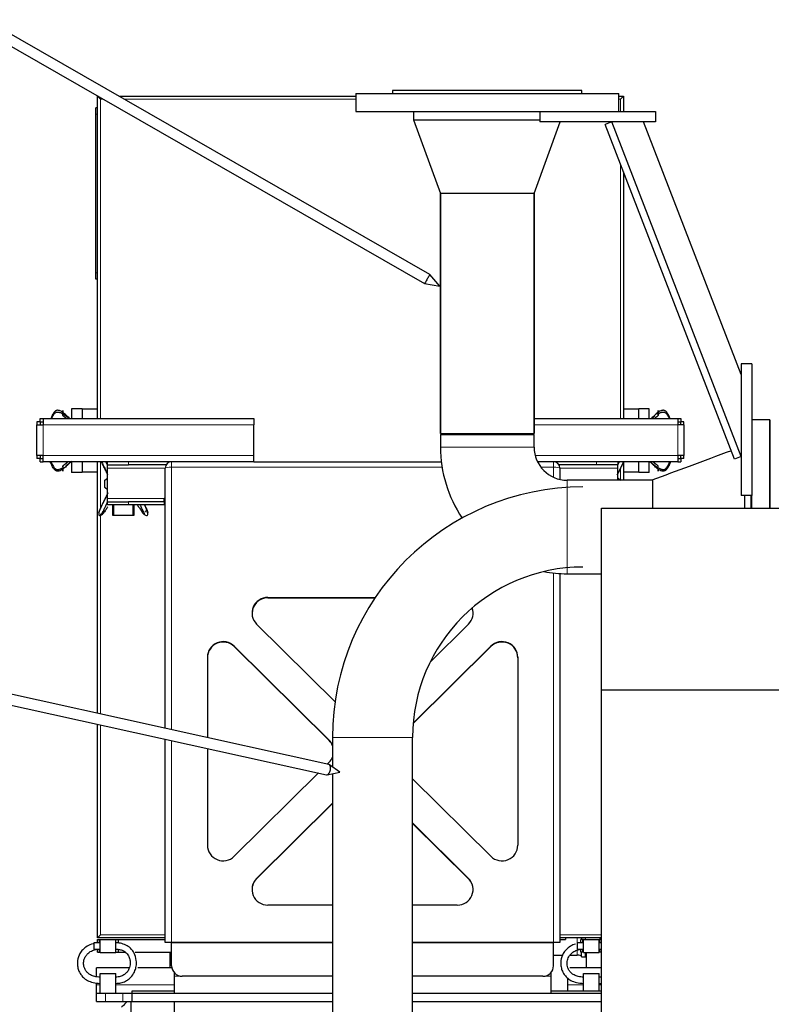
# Model space of a CAD drawing. Header units: inches. Extents: x 0 to 20790, y -12 to 14700.
# Tile 345 of 358: x 13840 to 14554, y 11359 to 12295. Entities that reach past the tile are written whole.
import ezdxf

# ---------------------------------------------------------------- set-up
doc = ezdxf.new("R2010")
doc.units = ezdxf.units.IN
doc.layers.add('1', color=7, linetype='Continuous', true_color=0xffffff)
doc.layers.add('254', color=7, linetype='Continuous', true_color=0xffffff)

msp = doc.modelspace()

# ---------------------------------------------------------------- linework, layer by layer
at = {"layer": '1', "color": 2, "linetype": 'Continuous', "lineweight": 25}
for p, q in [((13913.744, 12222.254), (13914.205, 12222.254)), ((13916.544, 12219.454), (13913.744, 12222.254)), ((13913.744, 12209.538), (13913.744, 12222.254)), ((13934.306, 12222.254), (14159.244, 12222.254)), ((14159.244, 12224.754), (14409.244, 12224.754)), ((14159.244, 12224.754), (14159.244, 12207.754)), ((14374.244, 12227.754), (14194.244, 12227.754)), ((14194.244, 12227.754), (14194.244, 12224.754)), ((14374.244, 12224.754), (14374.244, 12227.754)), ((14409.244, 12207.754), (14409.244, 12224.754)), ((14409.244, 12222.254), (14413.744, 12222.254)), ((14410.944, 12219.454), (14413.744, 12222.254)), ((14413.744, 12222.254), (14413.744, 12207.754)), ((13912.244, 12205.254), (13912.244, 12211.254)), ((13913.744, 12211.254), (13912.244, 12211.254)), ((13912.244, 12054.254), (13912.244, 12205.254)), ((13913.744, 12205.254), (13913.744, 12209.538)), ((13913.744, 12054.254), (13913.744, 12205.254)), ((14159.244, 12207.754), (14359.247, 12207.754)), ((14214.244, 12207.754), (14214.244, 12199.754)), ((14334.244, 12207.754), (14334.244, 12197.754)), ((14359.245, 12207.754), (14444.244, 12207.754)), ((14444.244, 12207.754), (14444.244, 12197.754)), ((14214.244, 12199.754), (14334.244, 12199.754)), ((14214.244, 12199.754), (14334.244, 12199.754)), ((14214.244, 12199.754), (14239.722, 12129.754)), ((14328.766, 12129.754), (14353.516, 12197.753)), ((14444.244, 12197.754), (14334.244, 12197.754)), ((14402.714, 12197.754), (14396.387, 12195.305)), ((14519.417, 11877.363), (14396.387, 12195.305)), ((14525.744, 11879.811), (14402.714, 12197.754)), ((14525.743, 11957.755), (14432.875, 12197.752)), ((14413.744, 12150.441), (14413.744, 11915.754)), ((14284.244, 12129.754), (14239.722, 12129.754)), ((14239.794, 12129.754), (14239.794, 11901.754)), ((14239.794, 11901.754), (14239.794, 12129.754)), ((14328.766, 12129.754), (14284.244, 12129.754)), ((14328.694, 11901.754), (14328.694, 12129.754)), ((14328.694, 12129.754), (14328.694, 11901.754)), ((13912.244, 12048.254), (13912.244, 12054.254)), ((13913.744, 12049.969), (13913.744, 12054.254)), ((13913.744, 12048.254), (13912.244, 12048.254)), ((13913.744, 11915.746), (13913.744, 12049.969)), ((14535.744, 11967.754), (14525.744, 11967.754)), ((14525.744, 11967.754), (14525.744, 11842.754)), ((14535.744, 11967.754), (14535.744, 11842.754)), ((13889.244, 11924.954), (13889.244, 11915.754)), ((13899.244, 11924.954), (13889.244, 11924.954)), ((13899.244, 11924.954), (13899.244, 11924.754)), ((13899.244, 11924.754), (13899.244, 11915.754)), ((13913.744, 11924.754), (13899.244, 11924.754)), ((14428.244, 11924.754), (14413.744, 11924.754)), ((14428.244, 11924.754), (14428.244, 11924.954)), ((14438.244, 11924.954), (14428.244, 11924.954)), ((14428.244, 11915.754), (14428.244, 11924.754)), ((14438.244, 11915.754), (14438.244, 11924.954)), ((13859.246, 11912.754), (13859.246, 11915.754)), ((13859.246, 11915.754), (13862.244, 11915.754)), ((13862.244, 11915.754), (13862.244, 11909.754)), ((13862.244, 11915.754), (14062.244, 11915.754)), ((14062.244, 11915.754), (14062.244, 11909.754)), ((14328.694, 11915.754), (14465.244, 11915.754)), ((14465.244, 11915.754), (14468.242, 11915.754)), ((14465.244, 11915.754), (14465.244, 11909.754)), ((14468.242, 11915.754), (14468.242, 11912.754)), ((14552.744, 11914.754), (14535.744, 11914.754)), ((14552.744, 11914.754), (14535.744, 11914.754)), ((14552.744, 11830.783), (14552.744, 11914.754)), ((14552.744, 11914.754), (14552.744, 11830.774)), ((13856.244, 11912.752), (13856.244, 11909.754)), ((13856.244, 11909.754), (13862.244, 11909.754)), ((13856.244, 11880.754), (13856.244, 11909.754)), ((13859.294, 11912.752), (13859.294, 11909.754)), ((14062.244, 11880.754), (14062.244, 11909.754)), ((14471.244, 11909.754), (14465.244, 11909.754)), ((14468.194, 11909.754), (14468.194, 11912.752)), ((14471.244, 11909.754), (14471.244, 11912.752)), ((14471.244, 11909.754), (14471.244, 11880.754)), ((14239.794, 11901.754), (14328.694, 11901.754)), ((14239.794, 11900.754), (14284.244, 11900.754)), ((14239.794, 11900.754), (14239.794, 11888.754)), ((14265.244, 11901.753), (14265.244, 11900.753)), ((14284.244, 11900.754), (14328.694, 11900.754)), ((14328.694, 11888.754), (14328.694, 11900.754)), ((13856.244, 11880.754), (13856.244, 11877.756)), ((13862.244, 11880.754), (13856.244, 11880.754)), ((13859.246, 11874.754), (13859.246, 11877.754)), ((13859.294, 11880.754), (13859.294, 11877.756)), ((13862.244, 11874.754), (13862.244, 11880.754)), ((14062.244, 11874.754), (14062.244, 11880.754)), ((14471.244, 11880.754), (14465.244, 11880.754)), ((14465.244, 11880.754), (14465.244, 11874.754)), ((14468.194, 11877.756), (14468.194, 11880.754)), ((14468.242, 11877.754), (14468.242, 11874.754)), ((14471.244, 11877.756), (14471.244, 11880.754)), ((14525.744, 11879.811), (14519.417, 11877.363)), ((13859.246, 11874.754), (13862.244, 11874.754)), ((13889.244, 11874.753), (13889.244, 11864.554)), ((13899.244, 11874.753), (13899.244, 11864.754)), ((13913.744, 11635.588), (13913.744, 11874.748)), ((13923.244, 11871.754), (13923.244, 11874.754)), ((13923.244, 11868.754), (13923.244, 11871.754)), ((13923.244, 11871.754), (13943.244, 11871.754)), ((13923.244, 11839.754), (13923.244, 11868.754)), ((13979.048, 11871.754), (13943.244, 11871.754)), ((13978.244, 11621.352), (13978.244, 11868.754)), ((14062.244, 11874.754), (14240.608, 11874.754)), ((14388.244, 11871.754), (14352.44, 11871.754)), ((14353.244, 11868.754), (14353.244, 11857.986)), ((14408.244, 11871.754), (14388.244, 11871.754)), ((14408.244, 11874.754), (14408.244, 11871.754)), ((14408.244, 11868.754), (14408.244, 11871.754)), ((14408.244, 11857.203), (14408.244, 11868.754)), ((14413.744, 11874.016), (14413.744, 11857.204)), ((14428.244, 11864.754), (14428.244, 11874.753)), ((14438.244, 11864.554), (14438.244, 11874.753)), ((14465.244, 11874.754), (14468.242, 11874.754)), ((13899.244, 11864.554), (13889.244, 11864.554)), ((13899.244, 11864.754), (13899.244, 11864.554)), ((13913.744, 11864.754), (13899.244, 11864.754)), ((13920.784, 11857.224), (13923.244, 11859.31)), ((13920.784, 11850.224), (13920.784, 11857.224)), ((14440.645, 11857.204), (14360.244, 11857.204)), ((14408.244, 11859.378), (14410.784, 11857.224)), ((14410.784, 11857.224), (14410.784, 11857.204)), ((14428.244, 11864.754), (14413.744, 11864.754)), ((14428.244, 11864.554), (14428.244, 11864.754)), ((14438.244, 11864.554), (14428.244, 11864.554)), ((14441.354, 11857.385), (14441.354, 11830.773)), ((13923.244, 11848.139), (13920.784, 11850.224)), ((13923.244, 11836.754), (13923.244, 11839.754)), ((13978.244, 11839.754), (13977.244, 11839.754)), ((13977.244, 11836.754), (13977.244, 11839.754)), ((14535.744, 11842.754), (14525.744, 11842.754)), ((14528.744, 11842.751), (14528.744, 11830.772)), ((14534.744, 11842.746), (14534.744, 11830.774)), ((14535.744, 11830.783), (14535.744, 11842.755)), ((13923.244, 11836.754), (13943.244, 11836.754)), ((13923.244, 11833.754), (13923.244, 11836.754)), ((13943.244, 11833.754), (13923.244, 11833.754)), ((13928.244, 11823.754), (13928.244, 11833.754)), ((13929.284, 11823.554), (13929.284, 11833.753)), ((13977.244, 11836.754), (13943.244, 11836.754)), ((13977.244, 11833.754), (13943.244, 11833.754)), ((13947.284, 11833.753), (13947.284, 11823.554)), ((13948.244, 11833.753), (13948.244, 11823.754)), ((13977.244, 11836.754), (13977.244, 11833.754)), ((14392.744, 11830.774), (18918.744, 11830.774)), ((14392.744, 11657.974), (14392.744, 11830.774)), ((13929.284, 11823.754), (13928.244, 11823.754)), ((13947.284, 11823.554), (13929.284, 11823.554)), ((13948.244, 11823.754), (13947.284, 11823.754)), ((14353.244, 11768.505), (14353.244, 11417.754)), ((14360.244, 11768.304), (14392.745, 11768.304)), ((14075.67, 11745.86), (14177.887, 11745.86)), ((14075.67, 11745.469), (14177.625, 11745.469)), ((14139.609, 11646.56), (14065.064, 11720.471)), ((14266.424, 11720.471), (14229.958, 11684.316)), ((14133.924, 11610.131), (14043.85, 11699.438)), ((14133.924, 11609.741), (14043.85, 11699.048)), ((14213.822, 11625.861), (14287.637, 11699.048)), ((14213.857, 11626.286), (14287.637, 11699.438)), ((14018.244, 11688.922), (14018.244, 11612.522)), ((14313.244, 11688.922), (14313.244, 11510.308)), ((14392.744, 11311.274), (14392.744, 11657.974)), ((14392.744, 11657.974), (18918.744, 11657.974)), ((13913.744, 11422.254), (13913.744, 11625.349)), ((13978.244, 11417.754), (13978.244, 11611.113)), ((14137.194, 11612.754), (14137.194, 11584.64)), ((14137.194, 11612.754), (14137.197, 11612.754)), ((14213.294, 11252.754), (14213.294, 11612.754)), ((14018.244, 11602.28), (14018.244, 11510.308)), ((14132.186, 11587.375), (14133.924, 11589.098)), ((14043.85, 11499.791), (14123.739, 11579)), ((14137.194, 11578.267), (14137.194, 11252.754)), ((14287.637, 11499.791), (14213.294, 11573.502)), ((14065.064, 11478.759), (14137.193, 11550.274)), ((14065.064, 11478.368), (14137.193, 11549.884)), ((14213.295, 11531.436), (14266.424, 11478.759)), ((14213.295, 11531.045), (14266.424, 11478.368)), ((14137.196, 11453.37), (14075.67, 11453.37)), ((14255.817, 11453.37), (14213.291, 11453.37)), ((13916.244, 11417.504), (13910.244, 11417.504)), ((13910.244, 11417.504), (13910.244, 11411.504)), ((13913.744, 11422.254), (13916.544, 11425.054)), ((13978.244, 11422.254), (13913.744, 11422.254)), ((13913.744, 11420.754), (13915.744, 11420.754)), ((13913.744, 11417.503), (13913.744, 11420.754)), ((13915.744, 11420.754), (13916.244, 11420.754)), ((13915.744, 11417.503), (13915.744, 11420.754)), ((13916.244, 11420.754), (13931.244, 11420.754)), ((13916.244, 11408.254), (13916.244, 11420.754)), ((13931.244, 11420.754), (13933.744, 11420.754)), ((13931.244, 11408.254), (13931.244, 11420.754)), ((13933.744, 11420.754), (13978.243, 11420.754)), ((13933.744, 11417.503), (13933.744, 11420.754)), ((13984.244, 11417.754), (13978.244, 11417.754)), ((13984.244, 11417.361), (13984.244, 11417.754)), ((14137.197, 11417.754), (13984.244, 11417.754)), ((13984.244, 11395.754), (13984.244, 11417.361)), ((14347.244, 11417.754), (14213.291, 11417.754)), ((14347.244, 11417.361), (14347.244, 11417.754)), ((14353.244, 11417.754), (14347.244, 11417.754)), ((14347.244, 11395.754), (14347.244, 11417.361)), ((14392.744, 11422.254), (14353.244, 11422.254)), ((14353.244, 11420.754), (14358.744, 11420.754)), ((14358.744, 11422.254), (14358.744, 11420.754)), ((14375.744, 11417.504), (14369.744, 11417.504)), ((14369.744, 11417.504), (14369.744, 11411.504)), ((14375.244, 11420.754), (14373.244, 11420.754)), ((14373.244, 11417.503), (14373.244, 11420.754)), ((14373.744, 11420.754), (14373.744, 11422.254)), ((14375.744, 11420.754), (14375.244, 11420.754)), ((14375.244, 11417.503), (14375.244, 11420.754)), ((14375.744, 11420.754), (14390.744, 11420.754)), ((14375.744, 11408.254), (14375.744, 11420.754)), ((14377.744, 11420.754), (14377.744, 11422.254)), ((14391.244, 11420.754), (14390.744, 11420.754)), ((14390.744, 11408.254), (14390.744, 11420.754)), ((14392.744, 11420.754), (14391.244, 11420.754)), ((14391.244, 11417.503), (14391.244, 11420.754)), ((14391.744, 11420.754), (14391.744, 11422.254)), ((13910.244, 11411.504), (13916.244, 11411.504)), ((13913.744, 11408.754), (13913.744, 11411.504)), ((13913.744, 11408.754), (13915.744, 11408.754)), ((13915.744, 11408.754), (13915.744, 11411.504)), ((13915.744, 11408.754), (13916.244, 11408.754)), ((13916.244, 11408.254), (13931.244, 11408.254)), ((13931.244, 11408.754), (13933.744, 11408.754)), ((13933.744, 11408.754), (13933.744, 11411.504)), ((13933.744, 11408.754), (13940.147, 11408.754)), ((13949.668, 11408.754), (13984.243, 11408.754)), ((13982.744, 11393.754), (13982.744, 11408.754)), ((14369.744, 11411.504), (14375.744, 11411.504)), ((14373.244, 11408.754), (14373.244, 11411.504)), ((14375.244, 11408.754), (14373.244, 11408.754)), ((14373.744, 11404.32), (14373.744, 11408.754)), ((14375.244, 11408.754), (14375.244, 11411.504)), ((14375.744, 11408.754), (14375.244, 11408.754)), ((14375.744, 11408.254), (14390.744, 11408.254)), ((14377.744, 11407.165), (14377.744, 11408.254)), ((14378.744, 11393.754), (14378.744, 11408.253)), ((14390.744, 11411.504), (14392.744, 11411.504)), ((14391.244, 11408.754), (14390.744, 11408.754)), ((14391.244, 11408.754), (14391.244, 11411.504)), ((14392.744, 11408.754), (14391.244, 11408.754)), ((14347.24, 11405.709), (14356.026, 11405.709)), ((14363.02, 11405.709), (14369.744, 11405.709)), ((14373.744, 11404.32), (14377.744, 11404.32)), ((14377.744, 11404.32), (14377.744, 11407.165)), ((14377.744, 11407.165), (14378.744, 11407.165)), ((13912.744, 11385.427), (13912.744, 11393.754)), ((13943.823, 11393.754), (13912.744, 11393.754)), ((13984.445, 11393.754), (13952.002, 11393.754)), ((14392.743, 11393.754), (14362.843, 11393.754)), ((13916.244, 11369.754), (13916.244, 11388.254)), ((13916.244, 11388.254), (13931.244, 11388.254)), ((13931.244, 11369.754), (13931.244, 11388.254)), ((13986.744, 11389.139), (13986.744, 11385.754)), ((13986.744, 11385.754), (13986.744, 11369.754)), ((14137.194, 11385.754), (13994.244, 11385.754)), ((14337.244, 11385.754), (14213.292, 11385.754)), ((14344.744, 11389.139), (14344.744, 11385.754)), ((14344.744, 11385.754), (14344.744, 11369.754)), ((14360.744, 11377.754), (14360.744, 11384.025)), ((14375.744, 11371.754), (14375.744, 11388.254)), ((14375.744, 11388.254), (14390.744, 11388.254)), ((14390.744, 11371.754), (14390.744, 11388.254)), ((13912.744, 11377.754), (13912.744, 11379.412)), ((13912.744, 11369.754), (13912.744, 11377.754)), ((13946.703, 11371.754), (13986.748, 11371.754)), ((13946.703, 11361.754), (13946.703, 11371.754)), ((14344.737, 11371.754), (14392.742, 11371.754)), ((14344.739, 11371.797), (14360.74, 11371.797)), ((14360.744, 11371.797), (14360.744, 11377.754)), ((13912.744, 11369.754), (13921.531, 11369.754)), ((13912.744, 11361.754), (13912.744, 11369.754)), ((13912.744, 11361.754), (13921.531, 11361.754)), ((13921.531, 11369.754), (13937.957, 11369.754)), ((13921.531, 11361.754), (13937.957, 11361.754)), ((13937.957, 11369.754), (13946.703, 11369.754)), ((13937.957, 11361.754), (13945.744, 11361.754)), ((13945.744, 11361.754), (13946.744, 11361.754)), ((13945.744, 11346.754), (13945.744, 11361.754)), ((13946.703, 11361.754), (13946.747, 11361.754)), ((13946.744, 11369.754), (14137.195, 11369.754)), ((13946.744, 11361.754), (13946.744, 11369.754)), ((13946.744, 11361.754), (14137.195, 11361.754)), ((13986.744, 11361.754), (13986.744, 11346.754)), ((14213.287, 11369.754), (14392.741, 11369.754)), ((14213.287, 11361.754), (14392.741, 11361.754))]:
    msp.add_line(p, q, dxfattribs=at)
at = {"layer": '1', "color": 110, "linetype": 'Continuous', "lineweight": 13}
for p, q in [((13919.085, 12219.454), (13916.544, 12219.454)), ((13916.544, 12219.454), (13916.544, 11915.745)), ((14159.248, 12219.454), (13939.186, 12219.454)), ((14410.944, 12219.454), (14409.237, 12219.454)), ((14410.944, 12207.749), (14410.944, 12219.454)), ((13913.744, 12205.254), (13912.244, 12205.254)), ((14410.944, 11915.745), (14410.944, 12157.677)), ((13913.744, 12054.254), (13912.244, 12054.254)), ((13862.244, 11909.754), (13862.244, 11880.754)), ((14062.244, 11909.754), (13862.244, 11909.754)), ((14465.244, 11909.754), (14328.694, 11909.754)), ((14465.244, 11880.754), (14465.244, 11909.754)), ((14328.694, 11888.754), (14239.794, 11888.754)), ((13862.244, 11880.754), (14062.244, 11880.754)), ((14329.725, 11880.754), (14465.244, 11880.754)), ((13916.544, 11874.746), (13916.544, 11830.632)), ((13978.246, 11868.754), (13923.244, 11868.754)), ((13943.244, 11874.754), (13943.244, 11871.754)), ((14241.333, 11869.535), (13984.244, 11869.535)), ((13984.244, 11869.535), (13984.244, 11620.032)), ((14347.244, 11869.535), (14335.219, 11869.535)), ((14347.244, 11860.005), (14347.244, 11869.535)), ((14408.244, 11868.754), (14353.242, 11868.754)), ((14388.244, 11871.754), (14388.244, 11874.754)), ((14410.944, 11857.195), (14410.944, 11868.391)), ((14360.244, 11857.204), (14360.244, 11812.754)), ((13977.244, 11839.754), (13923.244, 11839.754)), ((13943.244, 11836.754), (13943.244, 11833.754)), ((13916.544, 11825.245), (13916.544, 11634.974)), ((14360.244, 11812.754), (14360.244, 11768.304)), ((14347.244, 11417.754), (14347.244, 11769.006)), ((14075.67, 11745.86), (14075.67, 11745.469)), ((14043.85, 11699.438), (14043.85, 11699.048)), ((14287.637, 11699.438), (14287.637, 11699.048)), ((13916.544, 11624.733), (13916.544, 11425.054)), ((13984.244, 11609.789), (13984.244, 11417.754)), ((14133.924, 11610.131), (14133.924, 11609.741)), ((14137.197, 11612.754), (14213.29, 11612.754)), ((14065.064, 11478.759), (14065.064, 11478.368)), ((14266.424, 11478.759), (14266.424, 11478.368)), ((13916.544, 11425.054), (13978.251, 11425.054)), ((14137.197, 11417.361), (13984.244, 11417.361)), ((14347.244, 11417.361), (14213.291, 11417.361)), ((14353.238, 11425.054), (14392.744, 11425.054)), ((14369.744, 11422.255), (14369.744, 11417.506)), ((14369.744, 11410.491), (14369.744, 11405.709)), ((13994.244, 11385.754), (13986.744, 11385.754)), ((14344.744, 11385.754), (14337.244, 11385.754)), ((13916.244, 11377.754), (13912.744, 11377.754)), ((13986.743, 11377.754), (13931.245, 11377.754)), ((14375.744, 11377.754), (14360.744, 11377.754)), ((14392.743, 11377.754), (14390.744, 11377.754)), ((13921.531, 11361.754), (13921.531, 11369.754)), ((13937.957, 11361.754), (13937.957, 11369.754))]:
    msp.add_line(p, q, dxfattribs=at)
at = {"layer": '1', "color": 2, "linetype": 'Continuous', "lineweight": 25}
for centre, radius, start, end in [((14360.244, 11888.754), 120.45, 180, 214.059375), ((14360.244, 11888.754), 31.55, 180, 270), ((13984.244, 11868.754), 6, 90, 180), ((14347.244, 11868.754), 6, 0, 90), ((14375.244, 11612.754), 238.047, 90, 180), ((14375.244, 11612.754), 161.953, 90, 180), ((14360.244, 11888.754), 120.45, 259.367344, 270), ((13994.244, 11395.754), 10, 180, 270), ((14337.244, 11395.754), 10, 270, 0)]:
    msp.add_arc(centre, radius, start, end, dxfattribs=at)
at = {"layer": '1', "color": 110, "linetype": 'Continuous', "lineweight": 13}
for centre, start_param, end_param in [((13984.244, 11868.754), 4.712389, 6.2831853), ((14347.244, 11868.754), 3.1415927, 4.712389)]:
    msp.add_ellipse(centre, major_axis=(-6, 0), ratio=0.1301739, start_param=start_param, end_param=end_param, dxfattribs=at)
at = {"layer": '1', "color": 2, "linetype": 'Continuous', "lineweight": 25}
for centre, major_axis, ratio, start_param, end_param in [((14075.67, 11730.987), (15, 0), 0.9914912, 1.5707963, 3.9269908), ((14075.67, 11730.597), (15, 0), 0.9914912, 1.5707963, 3.1415681), ((14255.817, 11730.987), (15, 0), 0.9914912, 5.4977871, 6.6159487), ((14255.817, 11730.597), (15, 0), 0.9914912, 0.0000245, 0.3540428), ((14033.244, 11688.922), (-15, 0), 0.9914912, 3.9269908, 6.2831853), ((14033.244, 11688.531), (-15, 0), 0.9914912, 3.9269908, 6.2831853), ((14298.244, 11688.922), (15, 0), 0.9914912, 0, 2.3561945), ((14298.244, 11688.531), (15, 0), 0.9914912, 0, 2.3561945), ((14123.317, 11599.615), (-15, 0), 0.9914912, 3.5311011, 3.9269908), ((14123.317, 11599.224), (-15, 0), 0.9914912, 3.5311011, 3.9269908), ((14123.317, 11599.615), (-15, 0), 0.9914912, 2.3561945, 2.7520843), ((14033.244, 11510.308), (-15, 0), 0.9914912, 0, 2.3561945), ((14298.244, 11510.308), (15, 0), 0.9914912, 3.9269908, 6.2831853), ((14075.67, 11468.242), (15, 0), 0.9914912, 2.3561945, 4.712389), ((14075.67, 11467.852), (15, 0), 0.9914912, 2.3561945, 3.1416172), ((14255.817, 11468.242), (15, 0), 0.9914912, 4.712389, 7.0685835), ((14255.817, 11467.852), (15, 0), 0.9914912, 6.2831608, 7.0685835), ((14369.744, 11405.015), (4, 0), 0.1736482, 0, 1.5707963)]:
    msp.add_ellipse(centre, major_axis=major_axis, ratio=ratio, start_param=start_param, end_param=end_param, dxfattribs=at)
for points, degree, knots in [([(13880.744, 11921.835), (13880.253, 11922.188), (13879.24, 11922.845), (13877.847, 11923.425), (13876.678, 11923.659), (13875.764, 11923.695), (13874.976, 11923.511), (13874.386, 11923.257), (13873.981, 11923.017), (13873.612, 11922.745), (13873.159, 11922.347), (13872.446, 11921.58), (13871.612, 11920.346), (13870.763, 11918.786), (13870.029, 11917.261), (13869.574, 11916.257), (13869.365, 11915.786)], 3, [0, 0, 0, 0, 0.1126538, 0.2253077, 0.2816346, 0.3379615, 0.3942885, 0.4224519, 0.4506154, 0.4787788, 0.5069423, 0.5632692, 0.6759231, 0.7885769, 0.9012307, 1, 1, 1, 1]), ([(13880.744, 11920.317), (13880.744, 11920.45), (13880.744, 11920.723), (13880.744, 11921.071), (13880.744, 11921.436), (13880.744, 11921.805), (13880.744, 11922.108), (13880.744, 11922.405), (13880.744, 11922.747), (13880.744, 11923.044), (13880.744, 11923.257), (13880.744, 11923.376), (13880.744, 11923.462), (13880.744, 11923.516), (13880.744, 11923.49), (13880.744, 11923.39), (13880.744, 11923.249), (13880.744, 11923.078), (13880.744, 11922.855), (13880.744, 11922.605), (13880.744, 11922.321), (13880.744, 11922.01), (13880.744, 11921.835)], 5, [0, 0, 0, 0, 0, 0, 0.1042545, 0.2083296, 0.25, 0.25, 0.25, 0.3128199, 0.4171102, 0.5, 0.5, 0.5, 0.5210512, 0.6251827, 0.7291347, 0.75, 0.75, 0.75, 0.8639149, 1, 1, 1, 1, 1, 1]), ([(14458.122, 11915.786), (14457.914, 11916.257), (14457.458, 11917.261), (14456.724, 11918.786), (14455.876, 11920.346), (14455.041, 11921.58), (14454.328, 11922.347), (14453.875, 11922.745), (14453.506, 11923.017), (14453.101, 11923.257), (14452.512, 11923.511), (14451.723, 11923.695), (14450.81, 11923.659), (14449.64, 11923.425), (14448.248, 11922.845), (14447.235, 11922.188), (14446.744, 11921.835)], 3, [0, 0, 0, 0, 0.0987693, 0.2114231, 0.3240769, 0.4367308, 0.4930577, 0.5212212, 0.5493846, 0.5775481, 0.6057115, 0.6620385, 0.7183654, 0.7746923, 0.8873462, 1, 1, 1, 1]), ([(14446.744, 11921.835), (14446.744, 11922.01), (14446.744, 11922.321), (14446.744, 11922.605), (14446.744, 11922.855), (14446.744, 11923.078), (14446.744, 11923.249), (14446.744, 11923.39), (14446.744, 11923.49), (14446.744, 11923.516), (14446.744, 11923.462), (14446.744, 11923.376), (14446.744, 11923.257), (14446.744, 11923.044), (14446.744, 11922.747), (14446.744, 11922.405), (14446.744, 11922.108), (14446.744, 11921.805), (14446.744, 11921.436), (14446.744, 11921.071), (14446.744, 11920.723), (14446.744, 11920.45), (14446.744, 11920.317)], 5, [0, 0, 0, 0, 0, 0, 0.1360851, 0.25, 0.25, 0.25, 0.2708653, 0.3748173, 0.4789488, 0.5, 0.5, 0.5, 0.5828898, 0.6871801, 0.75, 0.75, 0.75, 0.7916704, 0.8957455, 1, 1, 1, 1, 1, 1]), ([(13870.198, 11915.76), (13870.336, 11916.071), (13870.728, 11916.932), (13871.431, 11918.329), (13872.244, 11919.661), (13872.937, 11920.542), (13873.378, 11921.019), (13873.74, 11921.349), (13874.142, 11921.635), (13874.735, 11921.914), (13875.541, 11922.087), (13876.497, 11922.014), (13877.242, 11921.863), (13877.667, 11921.742), (13877.791, 11921.705)], 3, [0, 0, 0, 0, 0.0976952, 0.2709904, 0.4442856, 0.5309332, 0.574257, 0.6175808, 0.6609046, 0.7042284, 0.790876, 0.8775236, 0.9641712, 1, 1, 1, 1]), ([(13877.791, 11921.705), (13878.264, 11921.56), (13879.301, 11921.151), (13880.238, 11920.625), (13880.744, 11920.317)], 3, [0, 0, 0, 0, 0.4423533, 1, 1, 1, 1]), ([(13887.87, 11915.487), (13887.662, 11915.683), (13886.941, 11916.36), (13885.686, 11917.522), (13884.086, 11918.983), (13882.446, 11920.447), (13881.317, 11921.391), (13880.744, 11921.835)], 3, [0, 0, 0, 0, 0.0921986, 0.3191489, 0.5460993, 0.7730496, 1, 1, 1, 1]), ([(13880.744, 11920.317), (13881.473, 11919.941), (13882.827, 11919.104), (13884.744, 11917.72), (13886.114, 11916.627), (13886.846, 11916.001), (13886.97, 11915.893)], 3, [0, 0, 0, 0, 0.3120003, 0.6240006, 0.9360009, 1, 1, 1, 1]), ([(13880.744, 11918.665), (13880.744, 11918.665), (13880.744, 11918.669), (13880.744, 11918.705), (13880.744, 11918.778), (13880.744, 11918.88), (13880.744, 11919.066), (13880.744, 11919.314), (13880.744, 11919.557), (13880.744, 11919.834), (13880.744, 11920.138), (13880.744, 11920.317)], 5, [0, 0, 0, 0, 0, 0, 0.0484454, 0.2897029, 0.4200499, 0.4200499, 0.4200499, 0.6742577, 1, 1, 1, 1, 1, 1]), ([(14446.744, 11921.835), (14446.171, 11921.391), (14445.041, 11920.447), (14443.402, 11918.983), (14441.802, 11917.522), (14440.547, 11916.36), (14439.825, 11915.683), (14439.618, 11915.487)], 3, [0, 0, 0, 0, 0.2269504, 0.4539007, 0.6808511, 0.9078014, 1, 1, 1, 1]), ([(14440.518, 11915.893), (14440.642, 11916.001), (14441.373, 11916.627), (14442.482, 11917.512), (14443.486, 11918.252), (14443.859, 11918.517)], 3, [0, 0, 0, 0, 0.114916, 0.6751401, 1, 1, 1, 1]), ([(14446.744, 11920.317), (14446.744, 11920.138), (14446.744, 11919.834), (14446.744, 11919.557), (14446.744, 11919.314), (14446.744, 11919.066), (14446.744, 11918.88), (14446.744, 11918.739), (14446.744, 11918.653), (14446.744, 11918.645), (14446.744, 11918.701), (14446.744, 11918.768), (14446.744, 11918.832), (14446.744, 11918.995), (14446.744, 11919.265), (14446.744, 11919.577), (14446.744, 11919.838), (14446.744, 11920.139), (14446.744, 11920.443), (14446.744, 11920.812), (14446.744, 11921.172), (14446.744, 11921.516), (14446.744, 11921.745), (14446.744, 11921.835)], 5, [0, 0, 0, 0, 0, 0, 0.1404182, 0.25, 0.25, 0.25, 0.3061889, 0.4101882, 0.5, 0.5, 0.5, 0.5143157, 0.5651452, 0.6182864, 0.7226815, 0.75, 0.75, 0.75, 0.8267229, 0.9303577, 1, 1, 1, 1, 1, 1]), ([(14446.744, 11920.317), (14447.249, 11920.625), (14448.187, 11921.151), (14449.224, 11921.56), (14449.697, 11921.705)], 3, [0, 0, 0, 0, 0.5576467, 1, 1, 1, 1]), ([(14449.697, 11921.705), (14449.82, 11921.742), (14450.246, 11921.863), (14450.99, 11922.014), (14451.947, 11922.087), (14452.753, 11921.914), (14453.346, 11921.635), (14453.747, 11921.349), (14454.109, 11921.019), (14454.551, 11920.542), (14455.244, 11919.661), (14456.057, 11918.329), (14456.76, 11916.932), (14457.152, 11916.071), (14457.29, 11915.76)], 3, [0, 0, 0, 0, 0.0358288, 0.1224764, 0.209124, 0.2957716, 0.3390954, 0.3824192, 0.425743, 0.4690668, 0.5557144, 0.7290096, 0.9023048, 1, 1, 1, 1]), ([(14516.35, 11885.288), (14502.981, 11880.328), (14489.613, 11875.369), (14464.378, 11866.008), (14452.513, 11861.606), (14440.647, 11857.204)], 3, [0, 0, 0, 0, 0.5297878, 0.5297878, 1, 1, 1, 1]), ([(13880.744, 11867.614), (13880.253, 11867.26), (13879.24, 11866.603), (13877.847, 11866.023), (13876.678, 11865.79), (13875.764, 11865.753), (13874.976, 11865.937), (13874.386, 11866.192), (13873.981, 11866.431), (13873.612, 11866.703), (13873.159, 11867.101), (13872.446, 11867.868), (13871.612, 11869.103), (13870.763, 11870.662), (13869.998, 11872.253), (13869.387, 11873.603), (13869.032, 11874.423), (13868.912, 11874.705)], 3, [0, 0, 0, 0, 0.1050172, 0.2100344, 0.262543, 0.3150516, 0.3675602, 0.3938145, 0.4200688, 0.4463231, 0.4725774, 0.525086, 0.6301032, 0.7351204, 0.8401376, 0.9451548, 1, 1, 1, 1]), ([(13869.744, 11874.741), (13869.79, 11874.631), (13870.071, 11873.968), (13870.608, 11872.754), (13871.431, 11871.12), (13872.244, 11869.788), (13872.937, 11868.906), (13873.378, 11868.43), (13873.74, 11868.099), (13874.142, 11867.813), (13874.735, 11867.535), (13875.541, 11867.361), (13876.497, 11867.434), (13877.242, 11867.586), (13877.667, 11867.706), (13877.791, 11867.744)], 3, [0, 0, 0, 0, 0.0309524, 0.1870804, 0.3432084, 0.4993365, 0.5774005, 0.6164325, 0.6554645, 0.6944965, 0.7335285, 0.8115925, 0.8896565, 0.9677205, 1, 1, 1, 1]), ([(13877.791, 11867.744), (13878.264, 11867.888), (13879.301, 11868.297), (13880.238, 11868.823), (13880.744, 11869.132)], 3, [0, 0, 0, 0, 0.4423533, 1, 1, 1, 1]), ([(13889.346, 11875.374), (13889.156, 11875.19), (13888.462, 11874.519), (13887.251, 11873.375), (13885.686, 11871.927), (13884.086, 11870.466), (13882.446, 11869.001), (13881.317, 11868.057), (13880.744, 11867.614)], 3, [0, 0, 0, 0, 0.0704376, 0.2563501, 0.4422626, 0.628175, 0.8140875, 1, 1, 1, 1]), ([(13880.744, 11869.822), (13880.744, 11869.906), (13880.744, 11869.989), (13880.744, 11870.068), (13880.744, 11870.152), (13880.744, 11870.291), (13880.744, 11870.358), (13880.744, 11870.42), (13880.744, 11870.476), (13880.744, 11870.56), (13880.744, 11870.608), (13880.744, 11870.648), (13880.744, 11870.681), (13880.744, 11870.748), (13880.744, 11870.785), (13880.744, 11870.794), (13880.744, 11870.782), (13880.744, 11870.736), (13880.744, 11870.679), (13880.744, 11870.618), (13880.744, 11870.544), (13880.744, 11870.382), (13880.744, 11870.134), (13880.744, 11869.891), (13880.744, 11869.615), (13880.744, 11869.31), (13880.744, 11869.132)], 5, [0, 0, 0, 0, 0, 0, 0.0908884, 0.0908884, 0.0908884, 0.1006539, 0.1779519, 0.1817996, 0.1817996, 0.1817996, 0.2518874, 0.2727107, 0.2727107, 0.2727107, 0.4033491, 0.4545331, 0.4545331, 0.4545331, 0.5546242, 0.6363554, 0.6363554, 0.6363554, 0.7957506, 1, 1, 1, 1, 1, 1]), ([(13880.744, 11869.132), (13880.744, 11868.999), (13880.744, 11868.725), (13880.744, 11868.378), (13880.744, 11868.013), (13880.744, 11867.644), (13880.744, 11867.341), (13880.744, 11867.103), (13880.744, 11866.931), (13880.744, 11866.768), (13880.744, 11866.569), (13880.744, 11866.368), (13880.744, 11866.251), (13880.744, 11866.156), (13880.744, 11866.073), (13880.744, 11865.986), (13880.744, 11865.957), (13880.744, 11865.951), (13880.744, 11865.965), (13880.744, 11866.015), (13880.744, 11866.06), (13880.744, 11866.122), (13880.744, 11866.199), (13880.744, 11866.37), (13880.744, 11866.594), (13880.744, 11866.844), (13880.744, 11867.128), (13880.744, 11867.438), (13880.744, 11867.614)], 5, [0, 0, 0, 0, 0, 0, 0.1042545, 0.2083296, 0.25, 0.25, 0.25, 0.3128199, 0.375, 0.375, 0.375, 0.4171102, 0.5, 0.5, 0.5, 0.5210512, 0.625, 0.625, 0.625, 0.6251827, 0.7291347, 0.75, 0.75, 0.75, 0.8639149, 1, 1, 1, 1, 1, 1]), ([(13883.628, 11870.932), (13884.002, 11871.196), (13885.005, 11871.936), (13886.571, 11873.186), (13887.731, 11874.221), (13888.279, 11874.741)], 3, [0, 0, 0, 0, 0.230132, 0.6269967, 1, 1, 1, 1]), ([(13923.763, 11862.067), (13923.457, 11862.679), (13922.578, 11864.439), (13921.148, 11867.326), (13919.756, 11870.141), (13918.644, 11872.373), (13917.973, 11873.725), (13917.582, 11874.52), (13917.464, 11874.76)], 3, [0, 0, 0, 0, 0.1416044, 0.4083422, 0.67508, 0.8084489, 0.9418178, 1, 1, 1, 1]), ([(13917.612, 11874.776), (13918.13, 11873.681), (13919.834, 11870.227), (13921.51, 11866.747), (13922.694, 11864.357)], 3, [0, 0, 0, 0, 0.3191335, 1, 1, 1, 1]), ([(13921.622, 11874.786), (13921.654, 11874.72), (13921.948, 11874.116), (13922.451, 11873.086), (13922.93, 11872.118), (13923.142, 11871.691)], 3, [0, 0, 0, 0, 0.0646134, 0.5888598, 1, 1, 1, 1]), ([(14407.805, 11862.067), (14408.112, 11862.679), (14408.99, 11864.439), (14410.421, 11867.326), (14411.812, 11870.141), (14412.922, 11872.37), (14413.472, 11873.477), (14413.744, 11874.028)], 3, [0, 0, 0, 0, 0.1504641, 0.4338907, 0.7173174, 0.8590307, 1, 1, 1, 1]), ([(14407.816, 11862.24), (14409.388, 11865.351), (14411.354, 11869.455), (14413.36, 11873.523), (14413.844, 11874.54)], 3, [0, 0, 0, 0, 0.7484022, 1, 1, 1, 1]), ([(14439.208, 11874.741), (14439.756, 11874.221), (14440.917, 11873.186), (14442.743, 11871.728), (14444.66, 11870.345), (14446.015, 11869.508), (14446.744, 11869.132)], 3, [0, 0, 0, 0, 0.2385545, 0.4923697, 0.7461848, 1, 1, 1, 1]), ([(14446.744, 11867.614), (14446.171, 11868.057), (14445.041, 11869.001), (14443.402, 11870.466), (14441.802, 11871.927), (14440.547, 11873.088), (14439.825, 11873.765), (14439.618, 11873.961)], 3, [0, 0, 0, 0, 0.2269504, 0.4539007, 0.6808511, 0.9078014, 1, 1, 1, 1]), ([(14458.576, 11874.705), (14458.455, 11874.423), (14458.1, 11873.603), (14457.49, 11872.253), (14456.724, 11870.662), (14455.876, 11869.103), (14455.041, 11867.868), (14454.328, 11867.101), (14453.875, 11866.703), (14453.506, 11866.431), (14453.101, 11866.192), (14452.512, 11865.937), (14451.723, 11865.753), (14450.81, 11865.79), (14449.64, 11866.023), (14448.248, 11866.603), (14447.235, 11867.26), (14446.744, 11867.614)], 3, [0, 0, 0, 0, 0.0548452, 0.1598624, 0.2648796, 0.3698968, 0.474914, 0.5274226, 0.5536769, 0.5799312, 0.6061855, 0.6324398, 0.6849484, 0.737457, 0.7899656, 0.8949828, 1, 1, 1, 1]), ([(14446.744, 11869.132), (14446.744, 11869.31), (14446.744, 11869.615), (14446.744, 11869.891), (14446.744, 11870.134), (14446.744, 11870.382), (14446.744, 11870.544), (14446.744, 11870.618), (14446.744, 11870.679), (14446.744, 11870.736), (14446.744, 11870.766), (14446.744, 11870.776), (14446.744, 11870.782), (14446.744, 11870.783), (14446.744, 11870.783)], 5, [0, 0, 0, 0, 0, 0, 0.3257423, 0.5799501, 0.5799501, 0.5799501, 0.7102971, 0.8699251, 0.8699251, 0.8699251, 0.9515546, 1, 1, 1, 1, 1, 1]), ([(14446.744, 11869.132), (14447.249, 11868.823), (14448.187, 11868.297), (14449.224, 11867.888), (14449.697, 11867.744)], 3, [0, 0, 0, 0, 0.5576467, 1, 1, 1, 1]), ([(14446.744, 11867.614), (14446.744, 11867.438), (14446.744, 11867.128), (14446.744, 11866.844), (14446.744, 11866.594), (14446.744, 11866.37), (14446.744, 11866.199), (14446.744, 11866.122), (14446.744, 11866.06), (14446.744, 11866.015), (14446.744, 11865.965), (14446.744, 11865.951), (14446.744, 11865.957), (14446.744, 11865.986), (14446.744, 11866.073), (14446.744, 11866.156), (14446.744, 11866.251), (14446.744, 11866.368), (14446.744, 11866.569), (14446.744, 11866.768), (14446.744, 11866.931), (14446.744, 11867.103), (14446.744, 11867.341), (14446.744, 11867.644), (14446.744, 11868.013), (14446.744, 11868.378), (14446.744, 11868.725), (14446.744, 11868.999), (14446.744, 11869.132)], 5, [0, 0, 0, 0, 0, 0, 0.1360851, 0.25, 0.25, 0.25, 0.2708653, 0.3748173, 0.375, 0.375, 0.375, 0.4789488, 0.5, 0.5, 0.5, 0.5828898, 0.625, 0.625, 0.625, 0.6871801, 0.75, 0.75, 0.75, 0.7916704, 0.8957455, 1, 1, 1, 1, 1, 1]), ([(14449.697, 11867.744), (14449.82, 11867.706), (14450.246, 11867.586), (14450.99, 11867.434), (14451.947, 11867.361), (14452.753, 11867.535), (14453.346, 11867.813), (14453.747, 11868.099), (14454.109, 11868.43), (14454.551, 11868.906), (14455.244, 11869.788), (14456.057, 11871.12), (14456.879, 11872.754), (14457.416, 11873.968), (14457.697, 11874.631), (14457.744, 11874.741)], 3, [0, 0, 0, 0, 0.0322795, 0.1103435, 0.1884075, 0.2664715, 0.3055035, 0.3445355, 0.3835675, 0.4225995, 0.5006635, 0.6567916, 0.8129196, 0.9690476, 1, 1, 1, 1]), ([(13923.763, 11845.382), (13923.457, 11844.77), (13922.578, 11843.01), (13921.148, 11840.122), (13919.756, 11837.308), (13918.644, 11835.076), (13917.818, 11833.41), (13917.004, 11831.754), (13916.225, 11830.12), (13915.651, 11828.788), (13915.353, 11827.906), (13915.22, 11827.43), (13915.137, 11827.099), (13915.069, 11826.813), (13914.989, 11826.535), (13914.922, 11826.361), (13914.911, 11826.434), (13915.01, 11826.638), (13915.162, 11826.859), (13915.267, 11827)], 3, [0, 0, 0, 0, 0.0775835, 0.2237263, 0.369869, 0.4429404, 0.5160118, 0.5890831, 0.6621545, 0.7352259, 0.7717616, 0.7900294, 0.8082973, 0.8265651, 0.8448329, 0.8813686, 0.9179043, 0.95444, 1, 1, 1, 1]), ([(13923.752, 11845.208), (13922.181, 11842.097), (13919.501, 11836.506), (13916.345, 11830.171), (13915.148, 11826.647), (13914.984, 11825.291), (13915, 11824.418), (13915.283, 11823.87), (13915.787, 11823.649), (13916.548, 11823.641), (13917.854, 11824.246), (13918.818, 11825.144), (13919.338, 11825.775)], 3, [0, 0, 0, 0, 0.3176755, 0.5783098, 0.6632201, 0.7000968, 0.7424587, 0.7909671, 0.8186739, 0.8491331, 0.9189177, 1, 1, 1, 1]), ([(13919.968, 11826.614), (13919.738, 11826.26), (13919.268, 11825.603), (13918.686, 11825.023), (13918.263, 11824.79), (13917.982, 11824.753), (13917.91, 11824.937), (13917.962, 11825.192), (13918.068, 11825.431), (13918.21, 11825.703), (13918.425, 11826.101), (13918.822, 11826.868), (13919.424, 11828.103), (13920.169, 11829.662), (13920.936, 11831.253), (13921.717, 11832.859), (13922.601, 11834.67), (13923.237, 11835.949), (13923.608, 11836.688)], 3, [0, 0, 0, 0, 0.0880747, 0.1761494, 0.2201867, 0.2642241, 0.3082614, 0.3302801, 0.3522987, 0.3743174, 0.3963361, 0.4403734, 0.5284481, 0.6165228, 0.7045975, 0.7926722, 0.8807469, 1, 1, 1, 1]), ([(13919.968, 11826.614), (13920.016, 11826.704), (13920.128, 11826.932), (13920.258, 11827.276), (13920.339, 11827.637), (13920.36, 11828.005), (13920.334, 11828.309), (13920.282, 11828.603), (13920.229, 11828.783), (13920.153, 11828.954), (13920.054, 11829.112), (13919.962, 11829.225)], 5, [0, 0, 0, 0, 0, 0, 0.1848578, 0.4599452, 0.6635975, 0.6635975, 0.6635975, 0.7361114, 1, 1, 1, 1, 1, 1]), ([(13923.705, 11832.032), (13923.442, 11831.664), (13922.843, 11830.811), (13921.929, 11829.466), (13920.95, 11828.001), (13920.301, 11827.057), (13919.968, 11826.614)], 3, [0, 0, 0, 0, 0.2028697, 0.4685798, 0.7342899, 1, 1, 1, 1]), ([(13951.614, 11833.729), (13951.956, 11833.275), (13952.647, 11832.344), (13953.647, 11830.927), (13954.639, 11829.466), (13955.618, 11828.001), (13956.267, 11827.057), (13956.6, 11826.614)], 3, [0, 0, 0, 0, 0.1896683, 0.3922512, 0.5948341, 0.7974171, 1, 1, 1, 1]), ([(13956.6, 11826.614), (13956.83, 11826.26), (13957.301, 11825.603), (13957.882, 11825.023), (13958.305, 11824.79), (13958.586, 11824.753), (13958.658, 11824.937), (13958.606, 11825.192), (13958.5, 11825.431), (13958.358, 11825.703), (13958.143, 11826.101), (13957.746, 11826.868), (13957.144, 11828.103), (13956.399, 11829.662), (13955.632, 11831.253), (13954.976, 11832.603), (13954.576, 11833.423), (13954.438, 11833.705)], 3, [0, 0, 0, 0, 0.1050172, 0.2100344, 0.262543, 0.3150516, 0.3675602, 0.3938145, 0.4200688, 0.4463231, 0.4725774, 0.525086, 0.6301032, 0.7351204, 0.8401376, 0.9451548, 1, 1, 1, 1]), ([(13956.6, 11826.614), (13956.552, 11826.704), (13956.471, 11826.869), (13956.402, 11827.039), (13956.344, 11827.213), (13956.283, 11827.46), (13956.236, 11827.72), (13956.218, 11827.903), (13956.215, 11828.087), (13956.234, 11828.309), (13956.286, 11828.601), (13956.338, 11828.778), (13956.412, 11828.947), (13956.511, 11829.107), (13956.603, 11829.221), (13956.605, 11829.224), (13956.607, 11829.227), (13956.61, 11829.23)], 5, [0, 0, 0, 0, 0, 0, 0.1844371, 0.3310436, 0.3310436, 0.3310436, 0.4588984, 0.6620872, 0.6620872, 0.6620872, 0.7344361, 0.9931308, 0.9931308, 0.9931308, 1, 1, 1, 1, 1, 1]), ([(13957.23, 11825.775), (13957.75, 11825.144), (13958.714, 11824.246), (13960.02, 11823.641), (13960.781, 11823.649), (13961.285, 11823.87), (13961.568, 11824.418), (13961.584, 11825.291), (13961.42, 11826.647), (13960.467, 11829.454), (13959.291, 11831.991), (13958.446, 11833.738)], 3, [0, 0, 0, 0, 0.1341293, 0.2495696, 0.2999563, 0.34579, 0.4260343, 0.4961109, 0.5571136, 0.6975754, 1, 1, 1, 1]), ([(13958.585, 11833.741), (13958.64, 11833.631), (13958.968, 11832.968), (13959.564, 11831.754), (13960.344, 11830.12), (13960.918, 11828.788), (13961.215, 11827.906), (13961.348, 11827.43), (13961.431, 11827.099), (13961.499, 11826.813), (13961.579, 11826.535), (13961.646, 11826.361), (13961.657, 11826.434), (13961.558, 11826.638), (13961.406, 11826.859), (13961.302, 11827)], 3, [0, 0, 0, 0, 0.0290615, 0.1756514, 0.3222414, 0.4688313, 0.5421263, 0.5787738, 0.6154213, 0.6520688, 0.6887162, 0.7620112, 0.8353062, 0.9086012, 1, 1, 1, 1]), ([(13958.632, 11825.003), (13958.496, 11825.03), (13958.333, 11825.075), (13958.175, 11825.135), (13958.021, 11825.206), (13957.729, 11825.37), (13957.399, 11825.594), (13957.127, 11825.844), (13956.891, 11826.128), (13956.694, 11826.438), (13956.6, 11826.614)], 5, [0, 0, 0, 0, 0, 0, 0.2580938, 0.3152444, 0.3152444, 0.3152444, 0.6272599, 1, 1, 1, 1, 1, 1]), ([(13959.145, 11827.53), (13959.163, 11827.508), (13959.286, 11827.367), (13959.397, 11827.3), (13959.527, 11827.482), (13959.592, 11827.894), (13959.621, 11828.151)], 3, [0, 0, 0, 0, 0.0370006, 0.2628933, 0.4797994, 1, 1, 1, 1]), ([(13931.244, 11379.004), (13932.907, 11378.996), (13936.035, 11379.348), (13940.386, 11380.853), (13943.894, 11383.122), (13947.138, 11386.413), (13949.46, 11390.535), (13950.8, 11395.63), (13950.943, 11401.421), (13949.238, 11407.121), (13945.971, 11411.795), (13942.033, 11414.991), (13936.919, 11417.057), (13933.221, 11417.524), (13931.244, 11417.504)], 3, [0, 0, 0, 0, 0.0798689, 0.1550001, 0.2227926, 0.2828637, 0.3799397, 0.4504499, 0.5394157, 0.6607467, 0.7343895, 0.8161142, 0.9057495, 1, 1, 1, 1]), ([(13910.22, 11416.829), (13910.001, 11416.776), (13907.79, 11416.212), (13903.919, 11414.628), (13899.715, 11411.236), (13896.399, 11406.663), (13894.606, 11401.311), (13894.578, 11395.917), (13895.666, 11391.405), (13897.588, 11387.692), (13900.47, 11384.329), (13904.387, 11381.516), (13909.864, 11379.464), (13913.97, 11378.979), (13916.244, 11379.004)], 3, [0, 0, 0, 0, 0.0111394, 0.1129074, 0.2033613, 0.2823666, 0.4050493, 0.4967054, 0.5673837, 0.6500901, 0.7150765, 0.7957269, 0.8917844, 1, 1, 1, 1]), ([(13916.244, 11385.004), (13914.466, 11384.96), (13911.383, 11385.294), (13907.356, 11386.756), (13904.597, 11388.704), (13902.589, 11391.019), (13901.286, 11393.558), (13900.566, 11396.584), (13900.579, 11400.212), (13901.764, 11403.871), (13904.055, 11407.063), (13907.007, 11409.449), (13911.232, 11411.164), (13914.427, 11411.542), (13916.244, 11411.504)], 3, [0, 0, 0, 0, 0.1044752, 0.1902915, 0.2614524, 0.3186932, 0.3923459, 0.4556626, 0.539043, 0.6503107, 0.7211834, 0.8021285, 0.8937354, 1, 1, 1, 1]), ([(13931.244, 11411.504), (13932.484, 11411.534), (13934.721, 11411.318), (13937.796, 11410.336), (13940.202, 11408.851), (13942.428, 11406.647), (13944.005, 11403.805), (13944.872, 11400.243), (13944.894, 11396.184), (13943.69, 11392.23), (13941.471, 11389.008), (13938.85, 11386.795), (13935.312, 11385.288), (13932.703, 11384.965), (13931.244, 11385.004)], 3, [0, 0, 0, 0, 0.0856927, 0.1592585, 0.2249619, 0.2831967, 0.3785161, 0.4494594, 0.5399382, 0.6617644, 0.7338778, 0.8132896, 0.9004128, 1, 1, 1, 1]), ([(14368.181, 11416.405), (14366.505, 11415.884), (14363.184, 11414.438), (14359.215, 11411.236), (14355.899, 11406.663), (14354.106, 11401.311), (14354.078, 11395.917), (14355.166, 11391.405), (14357.088, 11387.692), (14359.97, 11384.329), (14363.887, 11381.516), (14369.364, 11379.464), (14373.47, 11378.979), (14375.744, 11379.004)], 3, [0, 0, 0, 0, 0.0889416, 0.1818392, 0.262979, 0.388976, 0.4831084, 0.5556961, 0.6406369, 0.707379, 0.7902083, 0.8888609, 1, 1, 1, 1]), ([(14375.744, 11385.004), (14373.966, 11384.96), (14370.883, 11385.294), (14366.856, 11386.756), (14364.097, 11388.704), (14362.089, 11391.019), (14360.786, 11393.558), (14360.066, 11396.584), (14360.079, 11400.212), (14361.264, 11403.871), (14363.555, 11407.063), (14366.507, 11409.449), (14370.732, 11411.164), (14373.927, 11411.542), (14375.744, 11411.504)], 3, [0, 0, 0, 0, 0.1044752, 0.1902915, 0.2614524, 0.3186932, 0.3923459, 0.4556626, 0.539043, 0.6503107, 0.7211834, 0.8021285, 0.8937354, 1, 1, 1, 1]), ([(13942.076, 11361.754), (13941.187, 11360.865), (13940.298, 11359.976), (13938.52, 11358.198), (13937.632, 11357.309), (13936.744, 11356.421)], 3, [0, 0, 0, 0, 0.5, 0.5, 1, 1, 1, 1])]:
    msp.add_open_spline(points, degree=degree, knots=knots, dxfattribs=at)
for points, degree in [([(13880.744, 11918.666), (13882.646, 11917.347), (13884.389, 11915.868)], 2), ([(14443.099, 11915.868), (14444.842, 11917.347), (14446.744, 11918.666)], 2), ([(13859.246, 11912.752), (13856.244, 11912.752)], 1), ([(13859.294, 11912.754), (13862.244, 11912.754)], 1), ([(14465.244, 11912.754), (14468.194, 11912.754)], 1), ([(14471.244, 11912.752), (14468.242, 11912.752)], 1), ([(13859.246, 11877.756), (13856.244, 11877.756)], 1), ([(13859.294, 11877.754), (13862.244, 11877.754)], 1), ([(14465.244, 11877.754), (14468.194, 11877.754)], 1), ([(14471.244, 11877.756), (14468.242, 11877.756)], 1), ([(13984.244, 11874.754), (13862.244, 11874.754)], 1), ([(13885.642, 11874.684), (13883.341, 11872.583), (13880.744, 11870.783)], 2), ([(14062.244, 11874.748), (14036.244, 11874.748), (14010.244, 11874.748), (13984.244, 11874.748)], 3), ([(14347.244, 11874.748), (14342.381, 11874.748), (14337.519, 11874.748), (14332.657, 11874.748)], 3), ([(14465.244, 11874.754), (14347.244, 11874.754)], 1), ([(14446.744, 11870.783), (14444.147, 11872.583), (14441.846, 11874.684)], 2), ([(14392.759, 11417.432), (14392.096, 11417.487), (14391.424, 11417.511), (14390.744, 11417.504)], 3), ([(14392.759, 11417.432), (14392.096, 11417.487), (14391.424, 11417.51), (14390.744, 11417.503)], 3), ([(14390.744, 11411.504), (14391.424, 11411.521), (14392.094, 11411.493), (14392.756, 11411.423)], 3), ([(14390.744, 11411.504), (14391.424, 11411.52), (14392.094, 11411.493), (14392.755, 11411.423)], 3), ([(14392.762, 11385.089), (14392.102, 11385.014), (14391.431, 11384.985), (14390.744, 11385.003)], 3), ([(14392.762, 11385.089), (14392.102, 11385.014), (14391.431, 11384.985), (14390.744, 11385.004)], 3), ([(14390.744, 11379.004), (14391.423, 11379.001), (14392.093, 11379.029), (14392.757, 11379.089)], 3)]:
    msp.add_open_spline(points, degree=degree, dxfattribs=at)
at = {"layer": '1', "color": 110, "linetype": 'Continuous', "lineweight": 13}
for points, knots in [([(13984.244, 11869.535), (13984.244, 11869.881), (13984.244, 11870.223), (13984.244, 11870.889), (13984.244, 11871.213), (13984.244, 11871.832), (13984.244, 11872.128), (13984.244, 11872.682), (13984.244, 11872.94), (13984.244, 11873.412), (13984.244, 11873.626), (13984.244, 11874.001), (13984.244, 11874.163), (13984.244, 11874.43), (13984.244, 11874.535), (13984.244, 11874.687), (13984.244, 11874.733), (13984.244, 11874.748)], [0, 0, 0, 0, 0.125, 0.125, 0.25, 0.25, 0.375, 0.375, 0.5, 0.5, 0.625, 0.625, 0.75, 0.75, 0.875, 0.875, 1, 1, 1, 1]), ([(14347.244, 11869.535), (14347.244, 11869.881), (14347.244, 11870.223), (14347.244, 11870.889), (14347.244, 11871.213), (14347.244, 11871.832), (14347.244, 11872.128), (14347.244, 11872.682), (14347.244, 11872.94), (14347.244, 11873.412), (14347.244, 11873.626), (14347.244, 11874.001), (14347.244, 11874.163), (14347.244, 11874.43), (14347.244, 11874.535), (14347.244, 11874.687), (14347.244, 11874.733), (14347.244, 11874.748)], [0, 0, 0, 0, 0.125, 0.125, 0.25, 0.25, 0.375, 0.375, 0.5, 0.5, 0.625, 0.625, 0.75, 0.75, 0.875, 0.875, 1, 1, 1, 1]), ([(14409.946, 11874.786), (14409.914, 11874.72), (14409.62, 11874.116), (14409.103, 11873.057), (14408.609, 11872.059), (14408.382, 11871.603)], [0, 0, 0, 0, 0.0628346, 0.5726485, 1, 1, 1, 1])]:
    msp.add_open_spline(points, degree=3, knots=knots, dxfattribs=at)
at = {"layer": '254', "color": 2, "linetype": 'Continuous', "lineweight": 25}
for p, q in [((14229.718, 12052.795), (13475.071, 12485.678)), ((13470.096, 12477.003), (14224.742, 12044.121)), ((14239.146, 12041.623), (14229.718, 12052.795)), ((14224.742, 12044.121), (14224.742, 12044.121)), ((14224.742, 12044.121), (14239.146, 12041.623)), ((14133.689, 11587.045), (13129.66, 11808.629)), ((13127.504, 11798.864), (14131.534, 11577.28)), ((14144.106, 11579.626), (14134.214, 11586.805)), ((14131.534, 11577.28), (14131.534, 11577.28)), ((14131.534, 11577.28), (14131.879, 11577.249)), ((14132.112, 11577.277), (14144.106, 11579.626))]:
    msp.add_line(p, q, dxfattribs=at)
for centre, major_axis, ratio, start_param, end_param in [((14227.23, 12048.458), (-2.488, -4.337), 0.0053434, 4.7115714, 6.2831853), ((14227.23, 12048.458), (-2.488, -4.337), 0.0053434, 3.1395949, 4.7115714), ((14132.612, 11582.162), (-1.078, -4.883), 0.5156069, 0.1337274, 3.141606)]:
    msp.add_ellipse(centre, major_axis=major_axis, ratio=ratio, start_param=start_param, end_param=end_param, dxfattribs=at)

doc.saveas('drawing.dxf')
